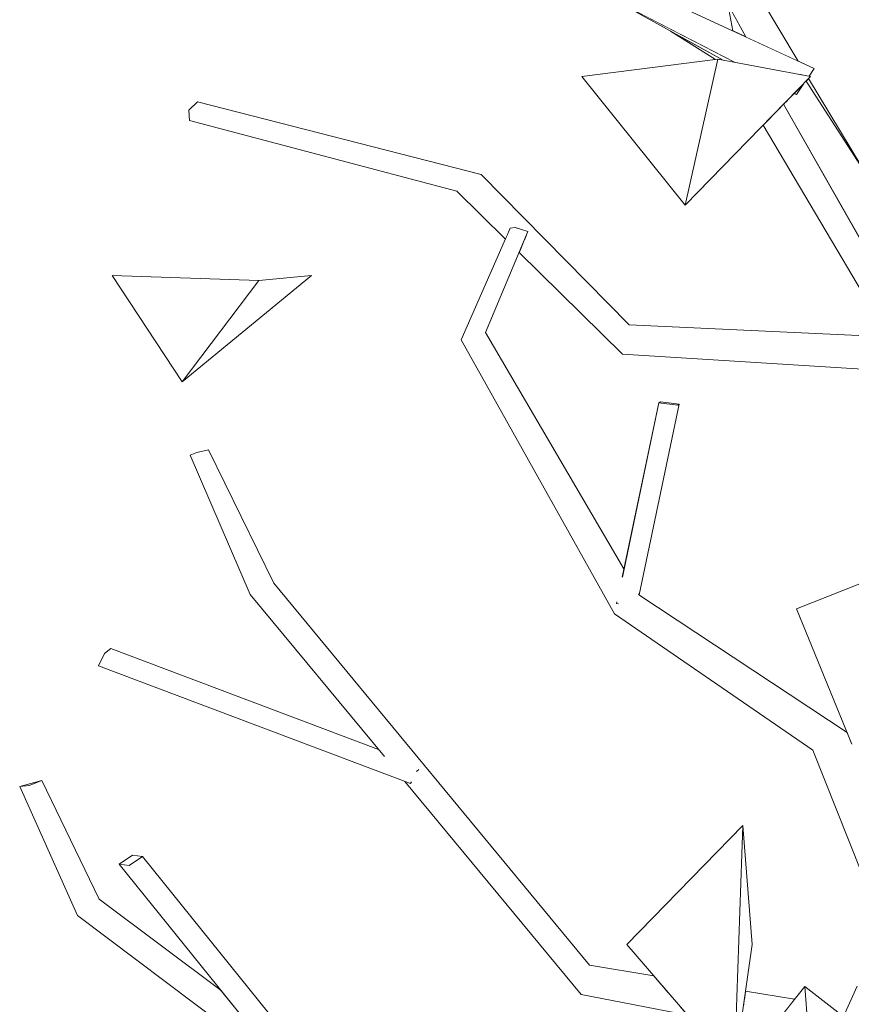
# Model space of a CAD drawing. Extents: x -289599 to -184549, y 66678 to 295474.
# Tile 270 of 656: x -264051 to -263880, y 71918 to 72120. Entities that reach past the tile are written whole.
import ezdxf

# ---------------------------------------------------------------- set-up
doc = ezdxf.new("R2010")
doc.units = 0
doc.header["$MEASUREMENT"] = 0
doc.linetypes.add('Wipeout_Contour', pattern=[1000, 0, -1000])
doc.layers.add('arch drzewa', color=8, linetype='Continuous')
doc.layers.add('arch drzewa_Nr_Pióra__4', color=8, linetype='Continuous', lineweight=9)

msp = doc.modelspace()

# ---------------------------------------------------------------- wipeouts: each hides what was drawn before it
at = {"color": 254, "linetype": 'Wipeout_Contour', "lineweight": 0, "ltscale": 962435.305054}
msp.add_wipeout([(-263913.96, 72082.2), (-263888.22, 72108.67), (-263907.28, 72112.19)], dxfattribs=at).dxf.layer = 'arch drzewa'
at = {"color": 254, "linetype": 'Wipeout_Contour', "lineweight": 0, "ltscale": 962735.292749}
msp.add_wipeout([(-264031.6, 72067.81), (-264017.21, 72045.94), (-264001.45, 72066.74)], dxfattribs=at).dxf.layer = 'arch drzewa'
at = {"color": 254, "linetype": 'Wipeout_Contour', "lineweight": 0, "ltscale": 1283327.05944809}
msp.add_wipeout([(-263954.97, 72056.08), (-263958.03, 72054.84), (-263926.63, 72007.12), (-263926.54, 72007.56)], dxfattribs=at).dxf.layer = 'arch drzewa'
at = {"color": 254, "linetype": 'Wipeout_Contour', "lineweight": 0, "ltscale": 1283242.911184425}
msp.add_wipeout([(-263915.49, 72041.2), (-263915.18, 72041.38), (-263919.03, 72041.87), (-263919.34, 72041.69)], dxfattribs=at).dxf.layer = 'arch drzewa'
at = {"color": 254, "linetype": 'Wipeout_Contour', "lineweight": 0, "ltscale": 962277.937818}
msp.add_wipeout([(-263879.73, 71971.6), (-263891.07, 71999.39), (-263857.97, 72012.48)], dxfattribs=at).dxf.layer = 'arch drzewa'
at = {"color": 254, "linetype": 'Wipeout_Contour', "lineweight": 0, "ltscale": 1283578.231049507}
msp.add_wipeout([(-264027.43, 71948.8), (-264030.17, 71946.95), (-264028.11, 71946.67), (-264025.37, 71948.52)], dxfattribs=at).dxf.layer = 'arch drzewa'
at = {"color": 254, "linetype": 'Wipeout_Contour', "lineweight": 0, "ltscale": 1283526.213261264}
msp.add_wipeout([(-264037.11, 71939.03), (-264038.7, 71936.41), (-264001.64, 71911.63), (-264003.06, 71913.38)], dxfattribs=at).dxf.layer = 'arch drzewa'
at = {"color": 254, "linetype": 'Wipeout_Contour', "lineweight": 0, "ltscale": 1282936.620096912}
msp.add_wipeout([(-263881.46, 71915.71), (-263872.31, 71908.6), (-263847.23, 71926.67), (-263878.63, 71921.9)], dxfattribs=at).dxf.layer = 'arch drzewa'
at = {"color": 254, "linetype": 'Wipeout_Contour', "lineweight": 0, "ltscale": 962257.456464}
msp.add_wipeout([(-263885.44, 71872.26), (-263906.07, 71900.98), (-263889.4, 71921.87)], dxfattribs=at).dxf.layer = 'arch drzewa'

# ---------------------------------------------------------------- next in the draw order: wipeouts: each hides what was drawn before it
at = {"color": 254, "linetype": 'Wipeout_Contour', "lineweight": 0, "ltscale": 962481.301606}
msp.add_wipeout([(-263913.96, 72082.2), (-263907.28, 72112.19), (-263935.2, 72108.67)], dxfattribs=at).dxf.layer = 'arch drzewa'
at = {"color": 254, "linetype": 'Wipeout_Contour', "lineweight": 0, "ltscale": 1283171.627818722}
msp.add_wipeout([(-263893.79, 72102.94), (-263896.83, 72099.81), (-263877.66, 72074.65), (-263878.93, 72076.88)], dxfattribs=at).dxf.layer = 'arch drzewa'
at = {"color": 254, "linetype": 'Wipeout_Contour', "lineweight": 0, "ltscale": 962549.051361}
msp.add_wipeout([(-263954.97, 72056.08), (-263946.23, 72076.85), (-263948.89, 72077.66)], dxfattribs=at).dxf.layer = 'arch drzewa'
at = {"color": 254, "linetype": 'Wipeout_Contour', "lineweight": 0, "ltscale": 962695.726688}
msp.add_wipeout([(-264001.45, 72066.74), (-264017.21, 72045.94), (-263990.64, 72067.81)], dxfattribs=at).dxf.layer = 'arch drzewa'
at = {"color": 254, "linetype": 'Wipeout_Contour', "lineweight": 0, "ltscale": 2245553.443454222}
msp.add_wipeout([(-263924.59, 72000.76), (-263925.68, 71999.34), (-263880.61, 71973.77), (-263880.72, 71974.02), (-263923.44, 72002.26), (-263923.68, 72001.94), (-263924.16, 72000.08)], dxfattribs=at).dxf.layer = 'arch drzewa'
at = {"color": 254, "linetype": 'Wipeout_Contour', "lineweight": 0, "ltscale": 3207493.524611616}
msp.add_wipeout([(-263882.75, 71971.27), (-263858.79, 71924.91), (-263857.82, 71925.06), (-263875.53, 71965.55), (-263876.74, 71967.68), (-263876.62, 71968.05), (-263878.63, 71972.64), (-263879.17, 71972.46), (-263879.73, 71971.6), (-263879.97, 71972.2)], dxfattribs=at).dxf.layer = 'arch drzewa'
at = {"color": 254, "linetype": 'Wipeout_Contour', "lineweight": 0, "ltscale": 962305.191718}
msp.add_wipeout([(-263902.13, 71954.94), (-263903.89, 71904.92), (-263900.18, 71930.48)], dxfattribs=at).dxf.layer = 'arch drzewa'
at = {"color": 254, "linetype": 'Wipeout_Contour', "lineweight": 0, "ltscale": 1604331.130704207}
msp.add_wipeout([(-264038.7, 71936.41), (-263999.33, 71906.83), (-263996.11, 71906.48), (-263999.09, 71908.46), (-264001.64, 71911.63)], dxfattribs=at).dxf.layer = 'arch drzewa'
at = {"color": 254, "linetype": 'Wipeout_Contour', "lineweight": 0, "ltscale": 962214.592888}
msp.add_wipeout([(-263885.44, 71872.26), (-263889.4, 71921.87), (-263862.49, 71900.98)], dxfattribs=at).dxf.layer = 'arch drzewa'

# ---------------------------------------------------------------- next in the draw order: linework, layer by layer
at = {"layer": 'arch drzewa_Nr_Pióra__4', "linetype": 'Continuous'}
for p, q in [((-264017.21, 72045.94), (-264031.6, 72067.81)), ((-264031.6, 72067.81), (-264001.45, 72066.74)), ((-264017.21, 72045.94), (-263990.64, 72067.81)), ((-263990.64, 72067.81), (-264001.45, 72066.74)), ((-264001.45, 72066.74), (-264017.21, 72045.94)), ((-263889.4, 71921.87), (-263885.44, 71872.26)), ((-263862.49, 71900.98), (-263889.4, 71921.87)), ((-263881.46, 71915.71), (-263878.63, 71921.9))]:
    msp.add_line(p, q, dxfattribs=at)

# ---------------------------------------------------------------- next in the draw order: wipeouts: each hides what was drawn before it
at = {"color": 254, "linetype": 'Wipeout_Contour', "lineweight": 0, "ltscale": 1283284.947385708}
msp.add_wipeout([(-263916.98, 72117.96), (-263907.76, 72112.13), (-263907.28, 72112.19), (-263906.14, 72111.98)], dxfattribs=at).dxf.layer = 'arch drzewa'
at = {"color": 254, "linetype": 'Wipeout_Contour', "lineweight": 0, "ltscale": 1603926.057724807}
msp.add_wipeout([(-263897.94, 72098.67), (-263871.79, 72054.48), (-263865.89, 72054.01), (-263877.66, 72074.65), (-263896.83, 72099.81)], dxfattribs=at).dxf.layer = 'arch drzewa'
at = {"color": 254, "linetype": 'Wipeout_Contour', "lineweight": 0, "ltscale": 962213.71296}
msp.add_wipeout([(-263882.75, 71971.27), (-263862.26, 71924.39), (-263858.79, 71924.91)], dxfattribs=at).dxf.layer = 'arch drzewa'
at = {"color": 254, "linetype": 'Wipeout_Contour', "lineweight": 0, "ltscale": 962330.592204}
msp.add_wipeout([(-263903.89, 71904.92), (-263902.13, 71954.94), (-263925.95, 71930.48)], dxfattribs=at).dxf.layer = 'arch drzewa'
at = {"color": 254, "linetype": 'Wipeout_Contour', "lineweight": 0, "ltscale": 1283537.780330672}
msp.add_wipeout([(-264034.27, 71939.76), (-264037.11, 71939.03), (-264007.23, 71918.54), (-264009.22, 71921.01)], dxfattribs=at).dxf.layer = 'arch drzewa'

# ---------------------------------------------------------------- next in the draw order: linework, layer by layer
at = {"layer": 'arch drzewa_Nr_Pióra__4', "linetype": 'Continuous'}
for p in [(-263925.95, 71930.48), (-263900.18, 71930.48)]:
    msp.add_line(p, (-263902.13, 71954.94), dxfattribs=at)

# ---------------------------------------------------------------- next in the draw order: wipeouts: each hides what was drawn before it
at = {"color": 254, "linetype": 'Wipeout_Contour', "lineweight": 0, "ltscale": 962450.17716}
msp.add_wipeout([(-263905.2, 72123.47), (-263904.14, 72117.99), (-263901.5, 72116.76)], dxfattribs=at).dxf.layer = 'arch drzewa'
at = {"color": 254, "linetype": 'Wipeout_Contour', "lineweight": 0, "ltscale": 1283180.048111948}
msp.add_wipeout([(-263889.13, 72107.74), (-263889.11, 72107.69), (-263875.52, 72086.5), (-263888.63, 72108.24)], dxfattribs=at).dxf.layer = 'arch drzewa'
at = {"color": 254, "linetype": 'Wipeout_Contour', "lineweight": 0, "ltscale": 1282982.499025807}
msp.add_wipeout([(-263887.73, 71970.36), (-263863.5, 71924.2), (-263862.26, 71924.39), (-263882.75, 71971.27)], dxfattribs=at).dxf.layer = 'arch drzewa'
at = {"color": 254, "linetype": 'Wipeout_Contour', "lineweight": 0, "ltscale": 962631.280831}
msp.add_wipeout([(-264007.23, 71918.54), (-264037.11, 71939.03), (-264003.06, 71913.38)], dxfattribs=at).dxf.layer = 'arch drzewa'
at = {"color": 254, "linetype": 'Wipeout_Contour', "lineweight": 0, "ltscale": 1283161.380007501}
msp.add_wipeout([(-263933.62, 71923.24), (-263917.98, 71921.25), (-263920.38, 71924.03), (-263933.59, 71926.22)], dxfattribs=at).dxf.layer = 'arch drzewa'
at = {"color": 254, "linetype": 'Wipeout_Contour', "lineweight": 0, "ltscale": 1283042.580786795}
msp.add_wipeout([(-263901.82, 71919.2), (-263892.48, 71918.01), (-263891.49, 71919.24), (-263901.57, 71920.91)], dxfattribs=at).dxf.layer = 'arch drzewa'

# ---------------------------------------------------------------- next in the draw order: wipeouts: each hides what was drawn before it
at = {"color": 254, "linetype": 'Wipeout_Contour', "lineweight": 0, "ltscale": 1604122.529332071}
msp.add_wipeout([(-263918.09, 72154.88), (-263890.83, 72111.81), (-263890.76, 72111.78), (-263916.78, 72155.44), (-263917.97, 72155.36)], dxfattribs=at).dxf.layer = 'arch drzewa'
at = {"color": 254, "linetype": 'Wipeout_Contour', "lineweight": 0, "ltscale": 962228.995011}
msp.add_wipeout([(-263887.73, 71970.36), (-263869.1, 71923.35), (-263863.5, 71924.2)], dxfattribs=at).dxf.layer = 'arch drzewa'
at = {"color": 254, "linetype": 'Wipeout_Contour', "lineweight": 0, "ltscale": 962740.254554}
msp.add_wipeout([(-264037.11, 71939.03), (-264048.66, 71963.13), (-264050.57, 71962.94)], dxfattribs=at).dxf.layer = 'arch drzewa'
at = {"color": 254, "linetype": 'Wipeout_Contour', "lineweight": 0, "ltscale": 2566903.736146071}
msp.add_wipeout([(-264028.11, 71946.67), (-263995.31, 71906.05), (-263995.39, 71906.41), (-263996.03, 71907.88), (-263996.23, 71908.24), (-263993.33, 71907.18), (-263992.46, 71907.77), (-264025.37, 71948.52)], dxfattribs=at).dxf.layer = 'arch drzewa'
at = {"color": 254, "linetype": 'Wipeout_Contour', "lineweight": 0, "ltscale": 962360.082096}
msp.add_wipeout([(-263917.98, 71921.25), (-263933.62, 71923.24), (-263917.31, 71920.47)], dxfattribs=at).dxf.layer = 'arch drzewa'
at = {"color": 254, "linetype": 'Wipeout_Contour', "lineweight": 0, "ltscale": 1283043.739711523}
msp.add_wipeout([(-263902.01, 71917.87), (-263893.71, 71916.47), (-263892.48, 71918.01), (-263901.82, 71919.2)], dxfattribs=at).dxf.layer = 'arch drzewa'

# ---------------------------------------------------------------- next in the draw order: linework, layer by layer
at = {"layer": 'arch drzewa_Nr_Pióra__4', "linetype": 'Continuous'}
for p, q in [((-263902.13, 71954.94), (-263903.89, 71904.92)), ((-264027.43, 71948.8), (-264025.37, 71948.52)), ((-263903.89, 71904.92), (-263900.18, 71930.48)), ((-263906.07, 71900.98), (-263889.4, 71921.87)), ((-263891.49, 71919.24), (-263901.57, 71920.91))]:
    msp.add_line(p, q, dxfattribs=at)

# ---------------------------------------------------------------- next in the draw order: wipeouts: each hides what was drawn before it
at = {"color": 254, "linetype": 'Wipeout_Contour', "lineweight": 0, "ltscale": 962446.310379}
msp.add_wipeout([(-263890.83, 72111.81), (-263918.09, 72154.88), (-263891.97, 72112.34)], dxfattribs=at).dxf.layer = 'arch drzewa'
at = {"color": 254, "linetype": 'Wipeout_Contour', "lineweight": 0, "ltscale": 1283084.84166644}
msp.add_wipeout([(-263925.68, 71999.34), (-263882.75, 71971.27), (-263879.97, 71972.2), (-263880.61, 71973.77)], dxfattribs=at).dxf.layer = 'arch drzewa'
at = {"color": 254, "linetype": 'Wipeout_Contour', "lineweight": 0, "ltscale": 962724.485058}
msp.add_wipeout([(-264050.57, 71962.94), (-264038.7, 71936.41), (-264037.11, 71939.03)], dxfattribs=at).dxf.layer = 'arch drzewa'
at = {"color": 254, "linetype": 'Wipeout_Contour', "lineweight": 0, "ltscale": 1604355.12180785}
msp.add_wipeout([(-264028.11, 71946.67), (-264030.17, 71946.95), (-263999.09, 71908.46), (-263996.11, 71906.48), (-263995.31, 71906.05)], dxfattribs=at).dxf.layer = 'arch drzewa'
at = {"color": 254, "linetype": 'Wipeout_Contour', "lineweight": 0, "ltscale": 1283153.897630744}
msp.add_wipeout([(-263933.62, 71923.24), (-263935.33, 71920.24), (-263914.84, 71917.61), (-263917.31, 71920.47)], dxfattribs=at).dxf.layer = 'arch drzewa'

# ---------------------------------------------------------------- next in the draw order: linework, layer by layer
at = {"layer": 'arch drzewa_Nr_Pióra__4', "linetype": 'Continuous'}
for p, q in [((-264030.17, 71946.95), (-264027.43, 71948.8)), ((-264025.37, 71948.52), (-264028.11, 71946.67)), ((-264028.11, 71946.67), (-264030.17, 71946.95))]:
    msp.add_line(p, q, dxfattribs=at)

# ---------------------------------------------------------------- next in the draw order: wipeouts: each hides what was drawn before it
at = {"color": 254, "linetype": 'Wipeout_Contour', "lineweight": 0, "ltscale": 1283207.807471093}
msp.add_wipeout([(-263889.82, 72108.97), (-263891.41, 72111.45), (-263891.39, 72111.41), (-263889.9, 72108.98)], dxfattribs=at).dxf.layer = 'arch drzewa'
at = {"color": 254, "linetype": 'Wipeout_Contour', "lineweight": 0, "ltscale": 962378.889978}
msp.add_wipeout([(-263882.75, 71971.27), (-263925.68, 71999.34), (-263928.47, 71998.36)], dxfattribs=at).dxf.layer = 'arch drzewa'
at = {"color": 254, "linetype": 'Wipeout_Contour', "lineweight": 0, "ltscale": 962733.612748}
msp.add_wipeout([(-264034.27, 71939.76), (-264046.02, 71964.16), (-264048.66, 71963.13)], dxfattribs=at).dxf.layer = 'arch drzewa'
at = {"color": 254, "linetype": 'Wipeout_Contour', "lineweight": 0, "ltscale": 962352.189747}
msp.add_wipeout([(-263914.84, 71917.61), (-263935.33, 71920.24), (-263913.43, 71915.98)], dxfattribs=at).dxf.layer = 'arch drzewa'

# ---------------------------------------------------------------- next in the draw order: linework, layer by layer
at = {"layer": 'arch drzewa_Nr_Pióra__4', "linetype": 'Continuous'}
for p, q in [((-263891.07, 71999.39), (-263857.97, 72012.48)), ((-263903.89, 71904.92), (-263925.95, 71930.48))]:
    msp.add_line(p, q, dxfattribs=at)

# ---------------------------------------------------------------- next in the draw order: wipeouts: each hides what was drawn before it
at = {"color": 254, "linetype": 'Wipeout_Contour', "lineweight": 0, "ltscale": 1283291.857726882}
msp.add_wipeout([(-263918.09, 72154.88), (-263922.44, 72154.66), (-263892.63, 72112.65), (-263891.97, 72112.34)], dxfattribs=at).dxf.layer = 'arch drzewa'
at = {"color": 254, "linetype": 'Wipeout_Contour', "lineweight": 0, "ltscale": 962335.51861}
msp.add_wipeout([(-263928.47, 71998.36), (-263887.73, 71970.36), (-263882.75, 71971.27)], dxfattribs=at).dxf.layer = 'arch drzewa'
at = {"color": 254, "linetype": 'Wipeout_Contour', "lineweight": 0, "ltscale": 962719.127175}
msp.add_wipeout([(-264048.66, 71963.13), (-264037.11, 71939.03), (-264034.27, 71939.76)], dxfattribs=at).dxf.layer = 'arch drzewa'

# ---------------------------------------------------------------- next in the draw order: linework, layer by layer
at = {"layer": 'arch drzewa_Nr_Pióra__4', "linetype": 'Continuous'}
for p, q in [((-263879.73, 71971.6), (-263891.07, 71999.39)), ((-263869.1, 71923.35), (-263887.73, 71970.36)), ((-264009.22, 71921.01), (-264034.27, 71939.76))]:
    msp.add_line(p, q, dxfattribs=at)

# ---------------------------------------------------------------- next in the draw order: wipeouts: each hides what was drawn before it
at = {"color": 254, "linetype": 'Wipeout_Contour', "lineweight": 0, "ltscale": 962462.520278}
msp.add_wipeout([(-263892.63, 72112.65), (-263922.44, 72154.66), (-263901.5, 72116.76)], dxfattribs=at).dxf.layer = 'arch drzewa'
at = {"color": 254, "linetype": 'Wipeout_Contour', "lineweight": 0, "ltscale": 962409.544089}
msp.add_wipeout([(-263891.6, 72111.74), (-263891.57, 72111.66), (-263891.54, 72111.64)], dxfattribs=at).dxf.layer = 'arch drzewa'
at = {"color": 254, "linetype": 'Wipeout_Contour', "lineweight": 0, "ltscale": 1604093.194656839}
msp.add_wipeout([(-263958.03, 72054.84), (-263925.68, 71999.34), (-263924.59, 72000.76), (-263926.85, 72006.1), (-263926.63, 72007.12)], dxfattribs=at).dxf.layer = 'arch drzewa'
at = {"color": 254, "linetype": 'Wipeout_Contour', "lineweight": 0, "ltscale": 962755.171607}
msp.add_wipeout([(-264048.66, 71963.13), (-264046.02, 71964.16), (-264050.57, 71962.94)], dxfattribs=at).dxf.layer = 'arch drzewa'

# ---------------------------------------------------------------- next in the draw order: linework, layer by layer
at = {"layer": 'arch drzewa_Nr_Pióra__4', "linetype": 'Continuous'}
for p, q in [((-264050.57, 71962.94), (-264046.02, 71964.16)), ((-264048.66, 71963.13), (-264050.57, 71962.94)), ((-264038.7, 71936.41), (-264050.57, 71962.94)), ((-264046.02, 71964.16), (-264048.66, 71963.13))]:
    msp.add_line(p, q, dxfattribs=at)

# ---------------------------------------------------------------- next in the draw order: wipeouts: each hides what was drawn before it
at = {"color": 254, "linetype": 'Wipeout_Contour', "lineweight": 0, "ltscale": 1283207.426218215}
msp.add_wipeout([(-263889.9, 72108.98), (-263891.39, 72111.41), (-263890.95, 72110.29), (-263890.04, 72109.01)], dxfattribs=at).dxf.layer = 'arch drzewa'
at = {"color": 254, "linetype": 'Wipeout_Contour', "lineweight": 0, "ltscale": 962516.928959}
msp.add_wipeout([(-263925.68, 71999.34), (-263958.03, 72054.84), (-263959.91, 72054.58)], dxfattribs=at).dxf.layer = 'arch drzewa'
at = {"color": 254, "linetype": 'Wipeout_Contour', "lineweight": 0, "ltscale": 962421.304647}
msp.add_wipeout([(-263923.68, 72001.94), (-263923.44, 72002.26), (-263923.56, 72002.44)], dxfattribs=at).dxf.layer = 'arch drzewa'

# ---------------------------------------------------------------- next in the draw order: linework, layer by layer
at = {"layer": 'arch drzewa_Nr_Pióra__4', "linetype": 'Continuous'}
msp.add_line((-263887.73, 71970.36), (-263928.47, 71998.36), dxfattribs=at)

# ---------------------------------------------------------------- next in the draw order: wipeouts: each hides what was drawn before it
at = {"color": 254, "linetype": 'Wipeout_Contour', "lineweight": 0, "ltscale": 962404.838127}
msp.add_wipeout([(-263890.95, 72110.29), (-263890.48, 72109.09), (-263890.04, 72109.01)], dxfattribs=at).dxf.layer = 'arch drzewa'
at = {"color": 254, "linetype": 'Wipeout_Contour', "lineweight": 0, "ltscale": 962554.445879}
msp.add_wipeout([(-263948.89, 72077.66), (-263958.03, 72054.84), (-263954.97, 72056.08)], dxfattribs=at).dxf.layer = 'arch drzewa'
at = {"color": 254, "linetype": 'Wipeout_Contour', "lineweight": 0, "ltscale": 1283187.04522183}
msp.add_wipeout([(-263925.46, 72057.66), (-263926.99, 72056.02), (-263872.06, 72054.93), (-263872.21, 72055.19)], dxfattribs=at).dxf.layer = 'arch drzewa'
at = {"color": 254, "linetype": 'Wipeout_Contour', "lineweight": 0, "ltscale": 962560.223727}
msp.add_wipeout([(-263933.59, 71926.22), (-263998.39, 72004.68), (-264000.94, 72003.47)], dxfattribs=at).dxf.layer = 'arch drzewa'
at = {"color": 254, "linetype": 'Wipeout_Contour', "lineweight": 0, "ltscale": 962432.37441}
msp.add_wipeout([(-263927.99, 72000.72), (-263928.04, 72000.47), (-263927.8, 72000.44)], dxfattribs=at).dxf.layer = 'arch drzewa'

# ---------------------------------------------------------------- next in the draw order: linework, layer by layer
at = {"layer": 'arch drzewa_Nr_Pióra__4', "linetype": 'Continuous'}
msp.add_line((-263928.04, 72000.47), (-263927.96, 72000.85), dxfattribs=at)

# ---------------------------------------------------------------- next in the draw order: wipeouts: each hides what was drawn before it
at = {"color": 254, "linetype": 'Wipeout_Contour', "lineweight": 0, "ltscale": 1924890.790677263}
msp.add_wipeout([(-263928.29, 72124.2), (-263891.57, 72111.66), (-263891.6, 72111.74), (-263891.53, 72111.64), (-263887.46, 72110.25), (-263925.15, 72127.73)], dxfattribs=at).dxf.layer = 'arch drzewa'
at = {"color": 254, "linetype": 'Wipeout_Contour', "lineweight": 0, "ltscale": 962555.595388}
msp.add_wipeout([(-263958.03, 72054.84), (-263948.89, 72077.66), (-263949.88, 72077.48)], dxfattribs=at).dxf.layer = 'arch drzewa'
at = {"color": 254, "linetype": 'Wipeout_Contour', "lineweight": 0, "ltscale": 1603892.883471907}
msp.add_wipeout([(-263872.06, 72054.93), (-263926.99, 72056.02), (-263865.72, 72053.7), (-263865.89, 72054.01), (-263871.79, 72054.48)], dxfattribs=at).dxf.layer = 'arch drzewa'
at = {"color": 254, "linetype": 'Wipeout_Contour', "lineweight": 0, "ltscale": 1604047.339208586}
msp.add_wipeout([(-263926.85, 72006.1), (-263924.59, 72000.76), (-263924.16, 72000.08), (-263915.49, 72041.2), (-263919.34, 72041.69)], dxfattribs=at).dxf.layer = 'arch drzewa'
at = {"color": 254, "linetype": 'Wipeout_Contour', "lineweight": 0, "ltscale": 962682.098647}
msp.add_wipeout([(-263998.39, 72004.68), (-264011.82, 72032.01), (-264014.2, 72031.46)], dxfattribs=at).dxf.layer = 'arch drzewa'
at = {"color": 254, "linetype": 'Wipeout_Contour', "lineweight": 0, "ltscale": 962477.995413}
msp.add_wipeout([(-264000.94, 72003.47), (-263933.62, 71923.24), (-263933.59, 71926.22)], dxfattribs=at).dxf.layer = 'arch drzewa'

# ---------------------------------------------------------------- next in the draw order: linework, layer by layer
at = {"layer": 'arch drzewa_Nr_Pióra__4', "linetype": 'Continuous'}
msp.add_line((-263927.66, 72000.43), (-263928.04, 72000.47), dxfattribs=at)

# ---------------------------------------------------------------- next in the draw order: wipeouts: each hides what was drawn before it
at = {"color": 254, "linetype": 'Wipeout_Contour', "lineweight": 0, "ltscale": 962559.627211}
msp.add_wipeout([(-263949.88, 72077.48), (-263959.91, 72054.58), (-263958.03, 72054.84)], dxfattribs=at).dxf.layer = 'arch drzewa'
at = {"color": 254, "linetype": 'Wipeout_Contour', "lineweight": 0, "ltscale": 1283173.80206092}
msp.add_wipeout([(-263926.99, 72056.02), (-263926.85, 72051.63), (-263865.67, 72053.62), (-263865.72, 72053.7)], dxfattribs=at).dxf.layer = 'arch drzewa'
at = {"color": 254, "linetype": 'Wipeout_Contour', "lineweight": 0, "ltscale": 1924844.979188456}
msp.add_wipeout([(-263924.16, 72000.08), (-263923.68, 72001.94), (-263923.56, 72002.44), (-263923.44, 72002.26), (-263915.18, 72041.38), (-263915.49, 72041.2)], dxfattribs=at).dxf.layer = 'arch drzewa'
at = {"color": 254, "linetype": 'Wipeout_Contour', "lineweight": 0, "ltscale": 2245943.61296106}
msp.add_wipeout([(-264003.23, 72002.32), (-263972.53, 71967.44), (-263971.64, 71966.98), (-263971.67, 71966.99), (-263971.25, 71965.98), (-263933.62, 71923.24), (-264000.94, 72003.47)], dxfattribs=at).dxf.layer = 'arch drzewa'

# ---------------------------------------------------------------- next in the draw order: linework, layer by layer
at = {"layer": 'arch drzewa_Nr_Pióra__4', "linetype": 'Continuous'}
for p, q in [((-263926.9, 72005.85), (-263919.34, 72041.69)), ((-263923.43, 72002.26), (-263915.18, 72041.38)), ((-263919.34, 72041.69), (-263919.03, 72041.87)), ((-263915.49, 72041.2), (-263919.34, 72041.69)), ((-263919.03, 72041.87), (-263915.18, 72041.38)), ((-263915.18, 72041.38), (-263915.49, 72041.2)), ((-263923.44, 72002.26), (-263923.56, 72002.47)), ((-263880.72, 71974.02), (-263923.44, 72002.26)), ((-263992.46, 71907.77), (-264025.37, 71948.52)), ((-263998.9, 71908.24), (-264030.17, 71946.95)), ((-263999.33, 71906.83), (-264038.7, 71936.41))]:
    msp.add_line(p, q, dxfattribs=at)

# ---------------------------------------------------------------- next in the draw order: wipeouts: each hides what was drawn before it
at = {"color": 254, "linetype": 'Wipeout_Contour', "lineweight": 0, "ltscale": 1925089.993211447}
msp.add_wipeout([(-263955.86, 72088.55), (-263959.85, 72087.77), (-263947.99, 72077.39), (-263946.23, 72076.85), (-263946.54, 72076.12), (-263925.46, 72057.66)], dxfattribs=at).dxf.layer = 'arch drzewa'
at = {"color": 254, "linetype": 'Wipeout_Contour', "lineweight": 0, "ltscale": 1283110.991143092}
msp.add_wipeout([(-263926.85, 72051.63), (-263864.75, 72047.75), (-263864.63, 72051.8), (-263865.67, 72053.62)], dxfattribs=at).dxf.layer = 'arch drzewa'
at = {"color": 254, "linetype": 'Wipeout_Contour', "lineweight": 0, "ltscale": 962664.926338}
msp.add_wipeout([(-264014.2, 72031.46), (-264000.94, 72003.47), (-263998.39, 72004.68)], dxfattribs=at).dxf.layer = 'arch drzewa'
at = {"color": 254, "linetype": 'Wipeout_Contour', "lineweight": 0, "ltscale": 962579.954093}
msp.add_wipeout([(-264003.23, 72002.32), (-263975.76, 71969.12), (-263972.53, 71967.44)], dxfattribs=at).dxf.layer = 'arch drzewa'
at = {"color": 254, "linetype": 'Wipeout_Contour', "lineweight": 0, "ltscale": 1924968.747606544}
msp.add_wipeout([(-263971.5, 71963.95), (-263935.33, 71920.24), (-263933.62, 71923.24), (-263971.25, 71965.98), (-263970.31, 71963.59), (-263970.34, 71963.52)], dxfattribs=at).dxf.layer = 'arch drzewa'

# ---------------------------------------------------------------- next in the draw order: linework, layer by layer
at = {"layer": 'arch drzewa_Nr_Pióra__4', "linetype": 'Continuous'}
for p, q in [((-263968.62, 71966.4), (-263969.1, 71966.02)), ((-263920.38, 71924.03), (-263933.59, 71926.22)), ((-263913.43, 71915.98), (-263935.33, 71920.24))]:
    msp.add_line(p, q, dxfattribs=at)

# ---------------------------------------------------------------- next in the draw order: wipeouts: each hides what was drawn before it
at = {"color": 254, "linetype": 'Wipeout_Contour', "lineweight": 0, "ltscale": 4490990.040918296}
msp.add_wipeout([(-263891.67, 72105.12), (-263893.36, 72103.38), (-263874.23, 72078.39), (-263871.4, 72078.59), (-263871.33, 72078.61), (-263870.76, 72077.5), (-263873.45, 72077.38), (-263854.23, 72052.27), (-263853.83, 72052.69), (-263889.11, 72107.69), (-263889.18, 72107.68), (-263889.68, 72107.17), (-263889.64, 72107.09), (-263891.11, 72104.96)], dxfattribs=at).dxf.layer = 'arch drzewa'
at = {"color": 254, "linetype": 'Wipeout_Contour', "lineweight": 0, "ltscale": 1283414.429540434}
msp.add_wipeout([(-263947.99, 72077.39), (-263959.85, 72087.77), (-263949.31, 72077.58), (-263948.89, 72077.66)], dxfattribs=at).dxf.layer = 'arch drzewa'
at = {"color": 254, "linetype": 'Wipeout_Contour', "lineweight": 0, "ltscale": 1283341.850885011}
msp.add_wipeout([(-263946.54, 72076.12), (-263946.9, 72075.26), (-263926.99, 72056.02), (-263925.46, 72057.66)], dxfattribs=at).dxf.layer = 'arch drzewa'
at = {"color": 254, "linetype": 'Wipeout_Contour', "lineweight": 0, "ltscale": 962687.592842}
msp.add_wipeout([(-264000.94, 72003.47), (-264014.2, 72031.46), (-264015.58, 72030.92)], dxfattribs=at).dxf.layer = 'arch drzewa'
at = {"color": 254, "linetype": 'Wipeout_Contour', "lineweight": 0, "ltscale": 1925196.855459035}
msp.add_wipeout([(-264034.41, 71987.69), (-263970.34, 71963.52), (-263970.31, 71963.59), (-263971.25, 71965.98), (-263971.67, 71966.99), (-264033.17, 71990.19)], dxfattribs=at).dxf.layer = 'arch drzewa'

# ---------------------------------------------------------------- next in the draw order: linework, layer by layer
at = {"layer": 'arch drzewa_Nr_Pióra__4', "linetype": 'Continuous'}
for p, q in [((-264034.27, 71939.76), (-264046.02, 71964.16)), ((-263935.33, 71920.24), (-263971.5, 71963.95)), ((-263970.15, 71963.9), (-263970.34, 71963.52)), ((-263970.34, 71963.52), (-263970.3, 71963.55))]:
    msp.add_line(p, q, dxfattribs=at)

# ---------------------------------------------------------------- next in the draw order: wipeouts: each hides what was drawn before it
at = {"color": 254, "linetype": 'Wipeout_Contour', "lineweight": 0, "ltscale": 962399.637305}
msp.add_wipeout([(-263889.13, 72107.73), (-263889.11, 72107.69), (-263889.13, 72107.74)], dxfattribs=at).dxf.layer = 'arch drzewa'
at = {"color": 254, "linetype": 'Wipeout_Contour', "lineweight": 0, "ltscale": 2245451.710304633}
msp.add_wipeout([(-263893.36, 72103.38), (-263893.79, 72102.94), (-263860.84, 72045.16), (-263854.23, 72052.27), (-263873.45, 72077.38), (-263877.5, 72077.34), (-263874.23, 72078.39)], dxfattribs=at).dxf.layer = 'arch drzewa'
at = {"color": 254, "linetype": 'Wipeout_Contour', "lineweight": 0, "ltscale": 1604280.949315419}
msp.add_wipeout([(-263960.86, 72085.11), (-263950.45, 72076.18), (-263949.88, 72077.48), (-263949.31, 72077.58), (-263959.85, 72087.77)], dxfattribs=at).dxf.layer = 'arch drzewa'
at = {"color": 254, "linetype": 'Wipeout_Contour', "lineweight": 0, "ltscale": 962519.25841}
msp.add_wipeout([(-263947.56, 72073.69), (-263926.99, 72056.02), (-263946.9, 72075.26)], dxfattribs=at).dxf.layer = 'arch drzewa'
at = {"color": 254, "linetype": 'Wipeout_Contour', "lineweight": 0, "ltscale": 962670.238265}
msp.add_wipeout([(-264015.58, 72030.92), (-264003.23, 72002.32), (-264000.94, 72003.47)], dxfattribs=at).dxf.layer = 'arch drzewa'
at = {"color": 254, "linetype": 'Wipeout_Contour', "lineweight": 0, "ltscale": 1604365.208149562}
msp.add_wipeout([(-264031.83, 71991.24), (-264033.17, 71990.19), (-263971.64, 71966.98), (-263975.76, 71969.12), (-263976.94, 71970.54)], dxfattribs=at).dxf.layer = 'arch drzewa'

# ---------------------------------------------------------------- next in the draw order: linework, layer by layer
at = {"layer": 'arch drzewa_Nr_Pióra__4', "linetype": 'Continuous'}
for p, q in [((-263860.84, 72045.16), (-263893.79, 72102.94)), ((-263871.78, 72054.46), (-263897.94, 72098.67)), ((-263946.23, 72076.85), (-263948.89, 72077.66)), ((-263872.21, 72055.19), (-263925.46, 72057.66)), ((-264014.2, 72031.46), (-264015.58, 72030.92)), ((-264011.82, 72032.01), (-264014.2, 72031.46)), ((-263998.39, 72004.68), (-264011.82, 72032.01)), ((-264003.23, 72002.32), (-264015.58, 72030.92)), ((-263933.59, 71926.22), (-263998.39, 72004.68)), ((-263975.7, 71969.04), (-264003.23, 72002.32)), ((-264031.83, 71991.24), (-264033.17, 71990.19)), ((-263976.94, 71970.54), (-264031.83, 71991.24)), ((-264033.17, 71990.19), (-264034.41, 71987.69)), ((-263970.34, 71963.52), (-264034.41, 71987.69))]:
    msp.add_line(p, q, dxfattribs=at)

# ---------------------------------------------------------------- next in the draw order: wipeouts: each hides what was drawn before it
at = {"color": 254, "linetype": 'Wipeout_Contour', "lineweight": 0, "ltscale": 962399.739742}
msp.add_wipeout([(-263889.18, 72107.68), (-263889.11, 72107.69), (-263889.14, 72107.73)], dxfattribs=at).dxf.layer = 'arch drzewa'
at = {"color": 254, "linetype": 'Wipeout_Contour', "lineweight": 0, "ltscale": 962700.406115}
msp.add_wipeout([(-264014.05, 72103.42), (-264015.84, 72101.72), (-263955.86, 72088.55)], dxfattribs=at).dxf.layer = 'arch drzewa'
at = {"color": 254, "linetype": 'Wipeout_Contour', "lineweight": 0, "ltscale": 962567.224141}
msp.add_wipeout([(-263960.86, 72085.11), (-263950.85, 72075.26), (-263950.45, 72076.18)], dxfattribs=at).dxf.layer = 'arch drzewa'
at = {"color": 254, "linetype": 'Wipeout_Contour', "lineweight": 0, "ltscale": 1283342.620331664}
msp.add_wipeout([(-263947.56, 72073.69), (-263948.06, 72072.51), (-263926.85, 72051.63), (-263926.99, 72056.02)], dxfattribs=at).dxf.layer = 'arch drzewa'

# ---------------------------------------------------------------- next in the draw order: linework, layer by layer
at = {"layer": 'arch drzewa_Nr_Pióra__4', "linetype": 'Continuous'}
for p, q in [((-263948.89, 72077.66), (-263949.88, 72077.48)), ((-263959.91, 72054.58), (-263949.88, 72077.48)), ((-263954.97, 72056.08), (-263946.23, 72076.85)), ((-263926.85, 72051.63), (-263948.06, 72072.51)), ((-263926.54, 72007.56), (-263954.97, 72056.08)), ((-263928.47, 71998.36), (-263959.91, 72054.58)), ((-263864.75, 72047.75), (-263926.85, 72051.63))]:
    msp.add_line(p, q, dxfattribs=at)

# ---------------------------------------------------------------- next in the draw order: wipeouts: each hides what was drawn before it
at = {"color": 254, "linetype": 'Wipeout_Contour', "lineweight": 0, "ltscale": 2245662.189238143}
msp.add_wipeout([(-263887.46, 72110.25), (-263928.29, 72124.2), (-263903.84, 72111.55), (-263890.48, 72109.09), (-263891.41, 72111.45), (-263889.82, 72108.97), (-263888.52, 72108.72)], dxfattribs=at).dxf.layer = 'arch drzewa'
at = {"color": 254, "linetype": 'Wipeout_Contour', "lineweight": 0, "ltscale": 1283203.527921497}
msp.add_wipeout([(-263889.68, 72107.17), (-263891.58, 72105.21), (-263891.11, 72104.96), (-263889.64, 72107.09)], dxfattribs=at).dxf.layer = 'arch drzewa'
at = {"color": 254, "linetype": 'Wipeout_Contour', "lineweight": 0, "ltscale": 962644.686532}
msp.add_wipeout([(-263955.86, 72088.55), (-264015.84, 72101.72), (-263959.85, 72087.77)], dxfattribs=at).dxf.layer = 'arch drzewa'

# ---------------------------------------------------------------- next in the draw order: linework, layer by layer
at = {"layer": 'arch drzewa_Nr_Pióra__4', "linetype": 'Continuous'}
for p, q in [((-263887.46, 72110.25), (-263888.52, 72108.72)), ((-263913.96, 72082.2), (-263935.2, 72108.67)), ((-263875.52, 72086.5), (-263888.63, 72108.24)), ((-263853.83, 72052.69), (-263889.11, 72107.69)), ((-263925.46, 72057.66), (-263955.86, 72088.55))]:
    msp.add_line(p, q, dxfattribs=at)

# ---------------------------------------------------------------- next in the draw order: wipeouts: each hides what was drawn before it
at = {"color": 254, "linetype": 'Wipeout_Contour', "lineweight": 0, "ltscale": 962474.644776}
msp.add_wipeout([(-263928.22, 72124.17), (-263906.14, 72111.98), (-263903.84, 72111.55)], dxfattribs=at).dxf.layer = 'arch drzewa'
at = {"color": 254, "linetype": 'Wipeout_Contour', "lineweight": 0, "ltscale": 962404.174625}
msp.add_wipeout([(-263891.58, 72105.21), (-263891.67, 72105.12), (-263891.11, 72104.96)], dxfattribs=at).dxf.layer = 'arch drzewa'
at = {"color": 254, "linetype": 'Wipeout_Contour', "lineweight": 0, "ltscale": 962704.682619}
msp.add_wipeout([(-264015.84, 72101.72), (-264015.69, 72099.59), (-263959.85, 72087.77)], dxfattribs=at).dxf.layer = 'arch drzewa'

# ---------------------------------------------------------------- next in the draw order: linework, layer by layer
at = {"layer": 'arch drzewa_Nr_Pióra__4', "linetype": 'Continuous'}
for p, q in [((-263901.5, 72116.76), (-263922.44, 72154.66)), ((-263890.76, 72111.78), (-263916.78, 72155.44)), ((-263887.46, 72110.25), (-263925.15, 72127.73)), ((-263903.84, 72111.55), (-263928.29, 72124.2)), ((-263906.14, 72111.98), (-263928.22, 72124.17)), ((-263904.14, 72117.99), (-263905.2, 72123.47)), ((-263907.76, 72112.13), (-263916.98, 72117.96)), ((-263935.2, 72108.67), (-263907.28, 72112.19)), ((-263907.28, 72112.19), (-263913.96, 72082.2)), ((-263888.22, 72108.67), (-263907.28, 72112.19)), ((-263913.96, 72082.2), (-263888.22, 72108.67)), ((-263889.58, 72107.18), (-263891.11, 72104.96)), ((-263891.11, 72104.96), (-263891.67, 72105.12)), ((-263891.11, 72104.96), (-263891.58, 72105.21)), ((-264014.05, 72103.42), (-264015.84, 72101.72))]:
    msp.add_line(p, q, dxfattribs=at)

# ---------------------------------------------------------------- next in the draw order: wipeouts: each hides what was drawn before it
at = {"color": 254, "linetype": 'Wipeout_Contour', "lineweight": 0, "ltscale": 962648.090177}
msp.add_wipeout([(-263959.85, 72087.77), (-264015.69, 72099.59), (-263960.86, 72085.11)], dxfattribs=at).dxf.layer = 'arch drzewa'

# ---------------------------------------------------------------- next in the draw order: linework, layer by layer
at = {"layer": 'arch drzewa_Nr_Pióra__4', "linetype": 'Continuous'}
for p, q in [((-263955.86, 72088.55), (-264014.05, 72103.42)), ((-264015.84, 72101.72), (-264015.69, 72099.59)), ((-263960.86, 72085.11), (-264015.69, 72099.59)), ((-263950.85, 72075.26), (-263960.86, 72085.11))]:
    msp.add_line(p, q, dxfattribs=at)

doc.saveas('drawing.dxf')
